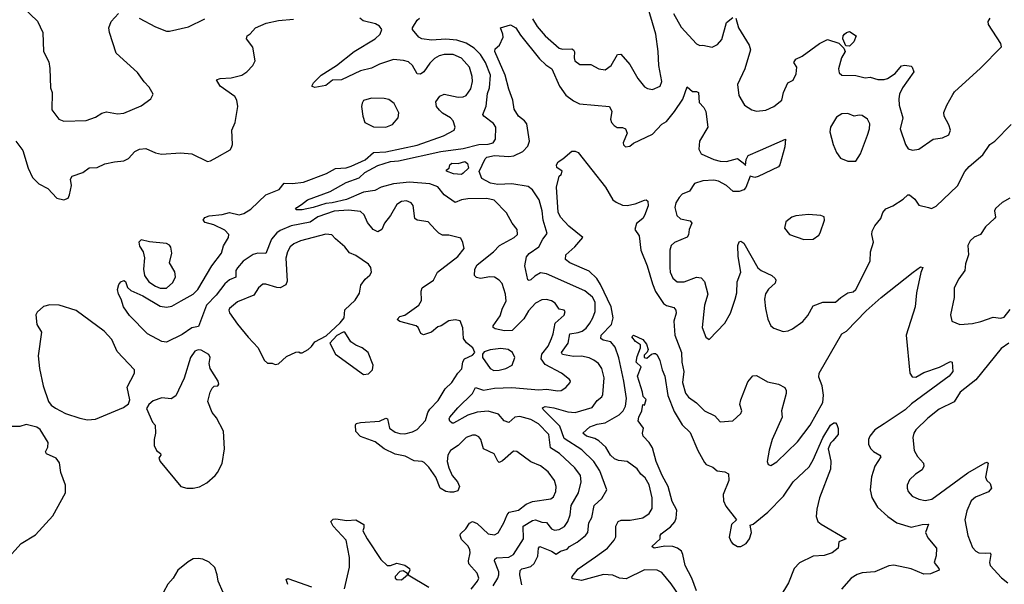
# Model space of a CAD drawing. Extents: x 1550320 to 1685906, y 509093 to 640511.
# Tile 334 of 532: x 1626175 to 1632416, y 576026 to 579606. Entities that reach past the tile are written whole.
import ezdxf

# ---------------------------------------------------------------- set-up
doc = ezdxf.new("R2010")
doc.units = 0

msp = doc.modelspace()

# ---------------------------------------------------------------- linework, layer by layer
at = {"layer": '0CON20XD'}
for points in [[(1629425, 579610.8), (1629455, 579563.1), (1629505.8, 579505), (1629595, 579426.2), (1629615, 579419.2), (1629675, 579420.9), (1629686, 579416), (1629692.3, 579402.3), (1629689.6, 579365), (1629694.5, 579345), (1629725, 579322.9), (1629795, 579321.4), (1629845, 579294.4), (1629885, 579288.6), (1629924.5, 579315.5), (1629964.4, 579385.6), (1629985, 579387.5), (1630042.1, 579322.1), (1630093, 579233), (1630135, 579181.4), (1630155, 579170), (1630185, 579164.3), (1630235, 579183.8), (1630244.2, 579215), (1630226.2, 579315), (1630222.8, 579405), (1630206.7, 579515), (1630147.1, 579715)], [(1626195, 579685.5), (1626287.5, 579597.5), (1626321.4, 579525), (1626324.6, 579405), (1626358.7, 579338.7), (1626366.8, 579296.8), (1626370, 579175), (1626381.2, 579145), (1626379.2, 579035), (1626423.3, 578975), (1626455, 578962), (1626595, 578968.1), (1626655, 578988.9), (1626695, 579014.5), (1626725, 579021.8), (1626795, 579010), (1626835, 579014.5), (1626945, 579059.2), (1627005.5, 579104.5), (1627020.8, 579135), (1626995, 579179.2), (1626962.7, 579212.7), (1626921.7, 579271.7), (1626785.6, 579395), (1626744.4, 579524.4), (1626740, 579555), (1626754, 579595), (1626800, 579645)], [(1630318.2, 579645), (1630368.3, 579558.3), (1630465, 579452.5), (1630485, 579442.5), (1630505, 579444), (1630565, 579431.2), (1630598.3, 579448.3), (1630625, 579481.2), (1630655, 579587.5), (1630695, 579620.8)], [(1626150, 578835), (1626195, 578777.5), (1626228.2, 578665), (1626255, 578605.8), (1626295, 578565.7), (1626353.3, 578535), (1626410, 578475), (1626453.6, 578463.6), (1626482.5, 578475), (1626491.2, 578495), (1626503.3, 578555), (1626496.7, 578595), (1626507.5, 578615), (1626575, 578638), (1626615, 578666.2), (1626665, 578668), (1626715, 578692), (1626775, 578706), (1626835, 578711.2), (1626865, 578726.7), (1626905, 578771.2), (1626935, 578786), (1626975, 578790), (1627035, 578762.5), (1627074.3, 578754.3), (1627195, 578762.2), (1627265, 578755.7), (1627365, 578706.7), (1627385, 578711.2), (1627426.7, 578735), (1627508.3, 578781.7), (1627517.5, 578795), (1627523.3, 578815), (1627520, 578905), (1627540.6, 578955), (1627557.3, 579055), (1627550.7, 579095), (1627538.3, 579118.3), (1627445, 579184.4), (1627422.5, 579225), (1627445, 579234), (1627515, 579237.9), (1627583.8, 579255), (1627615, 579275.8), (1627652.5, 579315), (1627666.7, 579345), (1627651.7, 579431.7), (1627612, 579485), (1627616.7, 579505), (1627635, 579516.7), (1627668.8, 579555), (1627736.7, 579585), (1627815, 579602.1), (1627910.6, 579609.4)], [(1627555, 578033.6), (1627545.3, 578015), (1627545.8, 577974.2), (1627505, 577956.4), (1627475, 577932.1), (1627419.8, 577860.2), (1627358.3, 577795), (1627308.5, 577661.5), (1627265, 577653.1), (1627205, 577609.5), (1627105, 577562), (1627075, 577566), (1626984.4, 577614.4), (1626870.7, 577730.7), (1626833.3, 577785), (1626818.8, 577835), (1626801.2, 577865), (1626793.9, 577896.1), (1626802.3, 577927.7), (1626815, 577943.3), (1626835, 577953.3), (1626845, 577946.2), (1626858.3, 577908.3), (1626878.8, 577888.8), (1626956.2, 577855), (1627065, 577788.9), (1627104.3, 577784.3), (1627139.8, 577790.2), (1627197.4, 577822.6), (1627275, 577866.7), (1627304.9, 577895.1), (1627392.9, 578045), (1627453.6, 578126.4), (1627467.4, 578172.6), (1627498.7, 578225), (1627500.4, 578245), (1627475, 578271.5), (1627405, 578305.5), (1627350.8, 578320.8), (1627338.6, 578335), (1627347.6, 578352.4), (1627375, 578363.1), (1627458.5, 578371.5), (1627505, 578384.5), (1627565, 578369.6), (1627595, 578378.2), (1627639.7, 578405), (1627735.2, 578494.8), (1627819.8, 578530.2), (1627850.5, 578569.5), (1627905, 578568.4), (1627973.4, 578576.6), (1628118.9, 578631.1), (1628157, 578653), (1628176.7, 578663.3), (1628245, 578666.2), (1628275, 578677.3), (1628365, 578718.4), (1628416.4, 578763.6), (1628495, 578769), (1628695, 578809.6), (1628860.5, 578869.5), (1628928.8, 578905), (1628934.2, 578925), (1628922.5, 578965), (1628906, 578985), (1628855, 579014.4), (1628835, 579032.9), (1628817.1, 579055), (1628812.9, 579085), (1628838.8, 579121.2), (1628865, 579133.6), (1628955, 579114.6), (1628985, 579117.1), (1629004, 579126), (1629035, 579168.8), (1629044.6, 579215), (1629043.7, 579246.3), (1629025, 579305.6), (1628975, 579362.5), (1628922.5, 579385), (1628864.6, 579385.4), (1628832.7, 579377.3), (1628805, 579360), (1628775, 579330), (1628736, 579275), (1628715, 579260.8), (1628693.3, 579263.3), (1628665.6, 579315), (1628638.2, 579338.2), (1628607.6, 579347.6), (1628545, 579353.3), (1628455, 579323.3), (1628405, 579299.4), (1628335, 579282.9), (1628215, 579225.4), (1628156.5, 579223.5), (1628115, 579188), (1628045, 579176.7), (1628035, 579180), (1628027.5, 579185), (1628036.7, 579205), (1628085, 579254.2), (1628183.6, 579316.4), (1628295.6, 579405), (1628426.9, 579485), (1628458.9, 579515), (1628470.8, 579545), (1628456, 579565), (1628429.5, 579579.5), (1628351.2, 579598.8), (1628330, 579615)], [(1626931.2, 579615), (1627035, 579561.4), (1627105, 579534.4), (1627125, 579532.7), (1627245, 579560.8), (1627349.1, 579610.9)], [(1629545.3, 577585), (1629557.2, 577615), (1629569, 577681), (1629625, 577733.3), (1629633.3, 577755), (1629626.7, 577765), (1629595, 577771.2), (1629567.9, 577807.9), (1629545, 577822.5), (1629515, 577831.5), (1629485, 577830), (1629445, 577808.5), (1629399.8, 577760.2), (1629370.7, 577709.3), (1629296.9, 577635), (1629247, 577633), (1629188.8, 577645), (1629175.7, 577655), (1629175.6, 577665), (1629220.7, 577729.3), (1629235, 577776), (1629258.9, 577821.1), (1629254.8, 577865), (1629232.4, 577932.4), (1629215, 577955.4), (1629185, 577972.8), (1629155, 577976.1), (1629095, 577965.2), (1629071.3, 577971.3), (1629058.1, 577985), (1629059.8, 578025), (1629075, 578051.9), (1629178.9, 578135), (1629215.8, 578175), (1629309.2, 578225), (1629329.4, 578245), (1629328.6, 578275), (1629296.7, 578315), (1629260.7, 578380.7), (1629182.5, 578462.5), (1629135, 578473), (1629015, 578471.2), (1628975.4, 578464.6), (1628935, 578446.2), (1628865, 578495.5), (1628825.7, 578545.7), (1628774.8, 578564.8), (1628645, 578576.2), (1628544.9, 578565.1), (1628465, 578545.2), (1628426.8, 578523.2), (1628355, 578511.9), (1628245.8, 578465.8), (1628156, 578445), (1628115, 578441.5), (1628035, 578414.5), (1627965, 578399.7), (1627930.3, 578400.3), (1627923.8, 578405), (1627932, 578415), (1627960.8, 578435), (1627998, 578465), (1628142.7, 578517.3), (1628245, 578574.4), (1628325.9, 578604.1), (1628363.5, 578636.5), (1628445, 578681.7), (1628525, 578706.7), (1628575, 578711.7), (1628845, 578769.8), (1628985, 578788.7), (1629084.5, 578814.5), (1629145, 578816.7), (1629175.2, 578824.8), (1629191.6, 578848.4), (1629193.1, 578925), (1629178.6, 578948.6), (1629116.2, 578995), (1629111.4, 579005), (1629131.9, 579058.1), (1629140.7, 579139.3), (1629151.9, 579175), (1629158.6, 579255), (1629127.6, 579335), (1629094.7, 579385), (1629056.4, 579425), (1629005, 579457.3), (1628945, 579476.4), (1628875, 579483), (1628785, 579476.5), (1628724.2, 579484.2), (1628704.5, 579495), (1628663.8, 579545), (1628663.9, 579553.9), (1628695, 579604), (1628710, 579615)], [(1629357.3, 576022.7), (1629344.7, 576085), (1629347.4, 576112.6), (1629357.1, 576122.9), (1629385, 576129.7), (1629415, 576139.3), (1629435, 576157.8), (1629459.1, 576205), (1629463.3, 576255), (1629471.2, 576265), (1629545, 576235.6), (1629575, 576216), (1629603.3, 576235), (1629645, 576248.8), (1629658.9, 576265), (1629708, 576292), (1629761.5, 576335), (1629776, 576355), (1629783.1, 576415), (1629800.4, 576449.6), (1629816.7, 576525), (1629865, 576570.8), (1629896, 576625), (1629852.7, 576745), (1629815, 576803.8), (1629738.2, 576878.2), (1629625, 576950.7), (1629598.3, 577028.3), (1629492, 577135), (1629488.8, 577145), (1629505, 577154.2), (1629561.2, 577145), (1629649.5, 577119.5), (1629695, 577115.4), (1629803.4, 577146.6), (1629835, 577190.8), (1629864.6, 577215.4), (1629870.6, 577229.4), (1629878.9, 577335), (1629864.6, 577395), (1629844.4, 577425), (1629815, 577448.2), (1629785, 577461.1), (1629735, 577472.4), (1629685, 577469.8), (1629615, 577482.9), (1629608.9, 577495), (1629652.1, 577555), (1629661.5, 577615), (1629715, 577621.8), (1629739.2, 577630.8), (1629765, 577650), (1629789, 577681), (1629808.4, 577715), (1629821.6, 577755), (1629822.1, 577815), (1629805, 577846.2), (1629756.9, 577886.9), (1629514.8, 577994.8), (1629475, 578000.3), (1629439.7, 577980.3), (1629415, 577956.6), (1629405, 577952.2), (1629395, 577957.1), (1629377.3, 578045), (1629387.8, 578102.2), (1629405, 578124.1), (1629464.4, 578165), (1629490.8, 578215), (1629518.6, 578251.4), (1629492.9, 578335), (1629487.1, 578395), (1629466.6, 578465), (1629425, 578526.9), (1629398.1, 578548.1), (1629295, 578564.8), (1629205, 578562), (1629159.2, 578569.2), (1629105, 578598.8), (1629086.6, 578643.4), (1629125, 578723.1), (1629136.5, 578733.5), (1629185, 578745.2), (1629275, 578739.3), (1629307.1, 578742.9), (1629365, 578769.7), (1629396.6, 578805), (1629405.3, 578835), (1629388.5, 578945), (1629375, 578964.8), (1629336.5, 578995), (1629308.9, 579038.9), (1629300.5, 579095), (1629274.3, 579165), (1629253, 579255), (1629185.6, 579405), (1629188.8, 579421.2), (1629216.2, 579443.8), (1629239.1, 579495), (1629238.2, 579515), (1629223.3, 579555), (1629285, 579574.6), (1629319.4, 579555), (1629348.7, 579508.7), (1629468.7, 579358.7), (1629509.6, 579319.6), (1629547.9, 579295), (1629596.4, 579185), (1629637.6, 579127.6), (1629685, 579090.9), (1629723.8, 579073.8), (1629913.3, 579055), (1629928, 579025), (1629920, 578975), (1629926, 578955), (1629942, 578935), (1629962.4, 578922.4), (1629996.7, 578923.3), (1630014.1, 578914.1), (1630026.1, 578886.1), (1630000, 578825), (1630002.4, 578812.4), (1630015, 578800), (1630042.5, 578805), (1630065, 578823.3), (1630185, 578880.6), (1630245, 578944.3), (1630275, 578961.4), (1630325, 579023.5), (1630377.5, 579102.5), (1630405, 579180), (1630440.5, 579150.5), (1630465, 579152), (1630478, 579145), (1630481.2, 579081.2), (1630510.3, 579050.3), (1630524.4, 579024.4), (1630536.7, 578925), (1630483.2, 578835), (1630479.5, 578785), (1630494.4, 578755), (1630575, 578719.2), (1630615, 578710), (1630655, 578708), (1630725.3, 578725.3), (1630771.2, 578691.2), (1630775, 578682.5), (1630779.8, 578720.2), (1630793.1, 578745), (1630870.9, 578779.1), (1631028, 578848), (1631025, 578800), (1630993.3, 578685), (1630985, 578673.8), (1630855, 578611.2), (1630835, 578606.2), (1630805, 578613.8), (1630778.2, 578541.8), (1630765, 578527.5), (1630735, 578517.3), (1630697.7, 578517.7), (1630655, 578554.5), (1630605, 578581.7), (1630575, 578588.1), (1630505, 578585.3), (1630452.8, 578567.2), (1630420.2, 578519.8), (1630375, 578498.9), (1630355, 578478.6), (1630334.6, 578445), (1630327.5, 578415), (1630339.4, 578365), (1630363.6, 578343.6), (1630425, 578331.4), (1630436, 578315), (1630418.1, 578275), (1630415, 578242.5), (1630405, 578226.2), (1630325.8, 578194.2), (1630303.8, 578175), (1630295.8, 578144.2), (1630295.6, 578035), (1630298.9, 578005), (1630315, 577966.2), (1630343, 577943), (1630387, 577943), (1630465, 577974.4), (1630495, 577969.4), (1630515, 577946), (1630535.6, 577865), (1630515.6, 577795), (1630501.4, 577655), (1630525, 577592.5), (1630545, 577577.5), (1630645, 577681.2), (1630679.5, 577745), (1630710, 577835), (1630720, 577875), (1630723.3, 577945), (1630746.7, 578005), (1630728, 578105), (1630726.4, 578173.6), (1630735, 578197.5), (1630745, 578202.5), (1630765, 578190), (1630853.4, 578033.4), (1630875, 578016.7), (1630943.3, 577985), (1630963.3, 577965), (1630967.5, 577955), (1630963.3, 577935), (1630922, 577898), (1630901.8, 577868.2), (1630896.4, 577835), (1630901.8, 577775), (1630916.6, 577706.6), (1630935.5, 577665.5), (1630955, 577650), (1631015, 577628), (1631045, 577632.5), (1631073.3, 577645), (1631138.3, 577691.7), (1631170.2, 577729.8), (1631205, 577791.8), (1631265, 577815.6), (1631345.9, 577814.1), (1631379.1, 577845), (1631425, 577874.3), (1631458.9, 577881.1), (1631475.4, 577894.6), (1631564.7, 578075), (1631568.1, 578135), (1631587.7, 578195), (1631575.8, 578245), (1631577.5, 578265), (1631595, 578300), (1631633.8, 578345), (1631646.1, 578383.9), (1631664.1, 578405.9), (1631710, 578425), (1631775, 578467.5), (1631805, 578496.7), (1631815, 578496.7), (1631848.9, 578468.9), (1631875, 578430), (1631936.1, 578416.1), (1631955, 578410), (1631985, 578422.9), (1632118.3, 578551.7), (1632165, 578643.8), (1632192.9, 578675), (1632280.8, 578749.2), (1632324.4, 578815), (1632355, 578836.5), (1632459.2, 578940.8)], [(1630713.3, 579615), (1630731.4, 579555), (1630797.8, 579445), (1630807.1, 579415), (1630771.1, 579295), (1630724, 579195), (1630732.5, 579125), (1630768.6, 579065), (1630815, 579035.7), (1630845, 579025.7), (1630905, 579032.5), (1630955, 579056.7), (1631005.6, 579095), (1631016.9, 579145), (1631044.6, 579205.4), (1631077, 579223), (1631096.4, 579263.6), (1631101.4, 579305), (1631082, 579335), (1631094.5, 579355.5), (1631134.6, 579375.4), (1631245, 579456), (1631295, 579481.2), (1631366.6, 579456.6), (1631398.8, 579425), (1631406.2, 579405), (1631384.5, 579365.5), (1631365.7, 579295), (1631368.8, 579268.8), (1631385, 579254), (1631475, 579252.2), (1631535, 579236.7), (1631565, 579241.2), (1631615, 579227.1), (1631655, 579228), (1631675.7, 579234.3), (1631723.3, 579265), (1631765, 579313.3), (1631785, 579317.5), (1631825, 579312.5), (1631832.5, 579305), (1631842.5, 579275), (1631770.8, 579175), (1631752.5, 579135), (1631747.1, 579105), (1631750, 579065), (1631772.2, 578985), (1631756.7, 578915), (1631788.6, 578815), (1631807, 578787), (1631835, 578779.2), (1631875, 578784.3), (1631965, 578847.7), (1632025, 578856.9), (1632065, 578876.9), (1632075, 578906), (1632065, 578939.1), (1632034.4, 578994.4), (1632031.8, 579018.2), (1632050.8, 579065), (1632089, 579131), (1632100.4, 579149.6), (1632265, 579299.5), (1632397.7, 579435), (1632394.6, 579455), (1632315.6, 579575), (1632314, 579595), (1632326.2, 579615)], [(1631435, 579438.6), (1631411.4, 579441.4), (1631391.4, 579485), (1631394.2, 579505), (1631402, 579515), (1631415, 579526), (1631435, 579531.2), (1631477.5, 579505), (1631461.9, 579465), (1631435, 579438.6)], [(1628495, 578924.4), (1628537.9, 578942.1), (1628574.2, 578985), (1628577.5, 579015), (1628549.2, 579075), (1628515, 579099.2), (1628485.6, 579105.6), (1628405, 579108.6), (1628355, 579094), (1628345, 579077.5), (1628342, 579055), (1628348.8, 578995), (1628363.3, 578955), (1628417, 578927), (1628495, 578924.4)], [(1631425, 578709.2), (1631475, 578710), (1631503.8, 578755), (1631549.2, 578875), (1631561.4, 578915), (1631562.5, 578945), (1631548.8, 578975), (1631515, 578998.8), (1631495, 579001.2), (1631465, 578993.8), (1631425, 579011.2), (1631385, 579009.2), (1631352.1, 578987.9), (1631314, 578925), (1631310, 578895), (1631330.8, 578815), (1631352, 578765), (1631378.3, 578728.3), (1631425, 578709.2)], [(1630355.3, 575955.3), (1630305, 576028.6), (1630245, 576100), (1630216.4, 576116.4), (1630135, 576116.7), (1630019.2, 576060.8), (1629976.7, 576065), (1629934.5, 576084.5), (1629875, 576087.8), (1629735, 576050), (1629680, 576060), (1629674.2, 576065), (1629677.5, 576075), (1629715, 576124.4), (1629825, 576200.6), (1629900.5, 576255), (1629943.9, 576306.1), (1629952.6, 576327.4), (1629954.5, 576395.5), (1629969.2, 576425), (1629987.9, 576432.1), (1630045, 576433.1), (1630125, 576446.7), (1630165.4, 576474.6), (1630184.4, 576505.6), (1630183.8, 576575), (1630165, 576656.2), (1630140, 576700), (1630111.5, 576725), (1630089.1, 576759.1), (1630025, 576804.7), (1629970.2, 576810.2), (1629945, 576821.2), (1629920.4, 576845), (1629889.6, 576895), (1629845, 576935.4), (1629819.9, 576949.9), (1629767.5, 576965), (1629744, 576985), (1629789.2, 577025), (1629835, 577042.2), (1629885, 577050.4), (1629975, 577101.5), (1629999.1, 577125), (1630013.9, 577155), (1630020.5, 577205), (1630003.8, 577313.8), (1629972.3, 577462.3), (1629949.2, 577529.2), (1629922.5, 577562.5), (1629873.3, 577573.3), (1629858.9, 577585), (1629860.5, 577605), (1629926.2, 577673.8), (1629935.8, 577715), (1629924.7, 577785), (1629857.1, 577927.1), (1629834, 577965), (1629785, 578011.5), (1629661.2, 578065), (1629633.6, 578086.4), (1629636.2, 578115), (1629694.6, 578165.4), (1629744, 578225), (1629655, 578297.5), (1629603.1, 578355), (1629587.8, 578385), (1629576.7, 578545), (1629593.3, 578615), (1629607.5, 578625), (1629612.5, 578645), (1629580, 578670), (1629576.7, 578685), (1629588.8, 578705), (1629616.7, 578725), (1629675, 578773.3), (1629695, 578773.3), (1629713.9, 578763.9), (1629888.2, 578545), (1629934.3, 578464.3), (1629955, 578448.9), (1629995, 578430.8), (1630025, 578428), (1630075, 578439.4), (1630135, 578462.5), (1630145, 578464), (1630155.7, 578455.7), (1630158.9, 578425), (1630135.4, 578364.6), (1630124, 578345), (1630085, 578313.8), (1630074.2, 578275), (1630102, 578235), (1630111, 578145), (1630152.6, 578045), (1630185, 577931.4), (1630205, 577883.1), (1630255, 577807.5), (1630275, 577794.6), (1630320.8, 577780.8), (1630334.5, 577765), (1630335.4, 577745), (1630320.4, 577695), (1630328, 577605), (1630370.4, 577495), (1630372.7, 577435), (1630385.3, 577375), (1630376, 577305), (1630395, 577238.6), (1630415, 577211.9), (1630465, 577176.7), (1630515, 577125.6), (1630580, 577095), (1630615.8, 577055.8), (1630695, 577061.5), (1630745, 577108.1), (1630752.2, 577125), (1630740.4, 577165), (1630744.8, 577195.2), (1630789.4, 577310.6), (1630821.2, 577348.8), (1630845, 577350), (1630915, 577310.8), (1630985, 577295.8), (1631025, 577273.3), (1631034, 577255), (1631034.2, 577235), (1631004.2, 577125), (1631007.3, 577085), (1630944.5, 576945), (1630924.4, 576875.6), (1630913.8, 576803.8), (1630920, 576785), (1630935, 576780), (1630975, 576802), (1631105, 576930), (1631185, 577035.6), (1631265, 577178), (1631270.5, 577225), (1631260.6, 577285), (1631239.5, 577339.5), (1631242.7, 577365), (1631386.7, 577613.3), (1631415, 577631.2), (1631539.9, 577760.1), (1631634.8, 577845.2), (1631837.5, 578005), (1631885, 578039.2), (1631898.8, 578035), (1631886.3, 578003.7), (1631858.7, 577875), (1631850, 577785), (1631793.6, 577605), (1631817.5, 577365), (1631831.9, 577341.9), (1631855, 577340), (1631905, 577368.9), (1632005, 577403.5), (1632075, 577438), (1632086, 577435), (1632088.8, 577375), (1632065.8, 577345), (1631828.7, 577171.3), (1631788, 577132), (1631655, 577043.9), (1631595.2, 577004.8), (1631563.8, 576966.2), (1631555.4, 576945), (1631554.6, 576915), (1631567.3, 576887.3), (1631587.3, 576867.3), (1631627.5, 576845), (1631632.9, 576835), (1631594.4, 576775), (1631573.4, 576706.6), (1631565.7, 576625), (1631575.6, 576575.6), (1631612.5, 576515), (1631678.1, 576455), (1631735, 576415.5), (1631825, 576388.5), (1631895.4, 576405.4), (1631935, 576406.7), (1631915.7, 576355), (1631930.9, 576320.9), (1631985.8, 576255.8), (1631983.6, 576206.4), (1631971.2, 576165), (1632001.2, 576125), (1632002.5, 576115), (1631948.6, 576091.4), (1631905, 576089.4), (1631825, 576123.5), (1631715, 576147.3), (1631685, 576142.5), (1631595.3, 576104.7), (1631515, 576097.8), (1631482.8, 576087.2), (1631445, 576064), (1631384.2, 575995.8)], [(1628974.4, 578625.6), (1628925, 578629.1), (1628880, 578645), (1628880, 578655), (1628897.5, 578665), (1628901.2, 578685), (1628913.1, 578696.9), (1628955, 578695.4), (1628996.7, 578706.7), (1629013.2, 578695), (1629018.7, 578665), (1628985, 578632.5), (1628974.4, 578625.6)], [(1629036.9, 575995), (1629076.2, 576045), (1629084.5, 576065), (1629075, 576095.8), (1629022.2, 576155), (1629019.1, 576175), (1629031.1, 576225), (1629028.1, 576245), (1629016.7, 576266.7), (1628975, 576310), (1628966.7, 576335), (1628969.4, 576345), (1629002.6, 576377.4), (1629025, 576414.2), (1629045, 576424.4), (1629075, 576411.8), (1629145, 576346.9), (1629185, 576339.1), (1629207.3, 576352.7), (1629242.9, 576415), (1629263.8, 576466.2), (1629277.5, 576482.5), (1629335.7, 576495), (1629385, 576534.6), (1629425, 576551.1), (1629542.5, 576567.5), (1629558.9, 576581.1), (1629573.1, 576615), (1629574.4, 576645), (1629563.7, 576683.7), (1629525, 576740), (1629475, 576777.9), (1629415, 576802.5), (1629325, 576867.5), (1629305, 576870), (1629235, 576808.2), (1629215, 576798.9), (1629205, 576805.8), (1629182.4, 576852.4), (1629113.9, 576883.9), (1629098.1, 576945), (1629085, 576960), (1629065, 576970.6), (1629045, 576972.2), (1629005, 576957.8), (1628954.6, 576905.4), (1628905, 576873.8), (1628888.6, 576845), (1628884.3, 576805), (1628894.4, 576765), (1628915, 576716.2), (1628950, 576675), (1628962, 576645), (1628952.3, 576617.7), (1628925, 576609.2), (1628900.5, 576609.5), (1628875, 576614.3), (1628840.8, 576635), (1628811.9, 576705), (1628768.3, 576768.3), (1628738.3, 576798.3), (1628725, 576805.5), (1628675, 576809.6), (1628618.1, 576838.1), (1628555, 576850.8), (1628485, 576885.5), (1628428.3, 576928.3), (1628335, 576962.5), (1628306.2, 576995), (1628302.5, 577035), (1628307.5, 577045), (1628335, 577052), (1628455, 577060), (1628495, 577080), (1628506.2, 577075), (1628519.2, 577015), (1628555, 576990.9), (1628585, 576981.5), (1628615, 576980.4), (1628665, 576992.5), (1628695, 577007.1), (1628747.1, 577065), (1628761.9, 577115), (1628775, 577136), (1628828.1, 577191.9), (1628871.1, 577265), (1628914.4, 577305), (1628951.4, 577365), (1628977.4, 577392.6), (1628983, 577437), (1628994, 577456), (1629045, 577478), (1629058.8, 577495), (1629047.5, 577525), (1629007.8, 577557.8), (1628987.1, 577585), (1628983.2, 577653.2), (1628965.7, 577695.7), (1628935, 577704), (1628895, 577695.6), (1628845.4, 577664.6), (1628825, 577658.6), (1628785, 577624.4), (1628735, 577607.5), (1628717, 577617), (1628700, 577655), (1628688, 577665), (1628585, 577692.5), (1628567.5, 577705), (1628585, 577723.8), (1628615, 577731.9), (1628705.6, 577795), (1628722.2, 577825), (1628718.9, 577885), (1628726.9, 577905), (1628796.7, 577955), (1628822.2, 578005), (1628952.5, 578105), (1628992, 578155), (1628983.9, 578193.9), (1628970.7, 578220.7), (1628895, 578239.2), (1628855, 578240.8), (1628832, 578252), (1628808, 578275), (1628764.5, 578324.5), (1628695, 578335.8), (1628678.8, 578345), (1628668.9, 578428.9), (1628655.4, 578445.4), (1628627.4, 578457.4), (1628595, 578454.4), (1628564.4, 578435), (1628524.4, 578365), (1628486.9, 578315), (1628470.6, 578275), (1628445, 578260.6), (1628414.3, 578275), (1628380.3, 578320.3), (1628359.1, 578369.1), (1628335, 578390), (1628258.9, 578398.9), (1628167.1, 578392.9), (1628065, 578356.5), (1628015, 578323), (1627895, 578298.6), (1627825, 578270), (1627804.7, 578255), (1627771.4, 578215), (1627735, 578124.4), (1627685, 578126.6), (1627655, 578116.6), (1627591.8, 578075), (1627555, 578033.6)], [(1632450.8, 578475), (1632402.4, 578447.6), (1632360.7, 578409.3), (1632354.8, 578395), (1632359.6, 578355), (1632354.4, 578345), (1632296.6, 578293.4), (1632264, 578245), (1632225, 578227.3), (1632198.5, 578205), (1632185.5, 578175), (1632189.6, 578115), (1632170.9, 578059.1), (1632165.3, 578015), (1632127.2, 577962.7), (1632098.6, 577905), (1632097.1, 577845), (1632074.2, 577734.2), (1632084.2, 577694.2), (1632135, 577672.5), (1632215, 577678.9), (1632266.7, 577693.3), (1632345, 577719.5), (1632394.5, 577714.5), (1632415, 577720.5), (1632452.2, 577767.8)], [(1631145, 578212.5), (1631205, 578213.8), (1631239.7, 578240.3), (1631248.8, 578255), (1631276.7, 578335), (1631275, 578355.8), (1631252.5, 578365), (1631175, 578371.5), (1631095, 578363.1), (1631068.8, 578355), (1631031.2, 578325), (1631023.3, 578285), (1631055, 578244), (1631145, 578212.5)], [(1627105, 577902.9), (1627145, 577938.8), (1627162, 577975), (1627157.9, 578007.9), (1627124, 578065), (1627138.8, 578125), (1627133.6, 578163.6), (1627125, 578177.5), (1627105, 578186.7), (1626997, 578197), (1626945, 578210), (1626930, 578195), (1626935, 578170), (1626956.7, 578135), (1626965.9, 578095.9), (1626960, 578025), (1626965, 577983.3), (1626994, 577945), (1627035, 577915.7), (1627065, 577903.1), (1627105, 577902.9)], [(1627795, 577420), (1627815, 577423.3), (1627865, 577470), (1627925, 577497.5), (1627945, 577500), (1627953, 577493), (1627965, 577493.3), (1628002.5, 577515), (1628025, 577534), (1628045.6, 577564.4), (1628117.8, 577602.2), (1628206.8, 577683.2), (1628232.1, 577715), (1628235, 577766.2), (1628301.7, 577828.3), (1628327.7, 577872.3), (1628338.1, 577921.9), (1628365, 577961.2), (1628394.1, 577985.9), (1628403.8, 578005), (1628400, 578035), (1628386.7, 578055), (1628305, 578111.4), (1628265, 578128.8), (1628235.7, 578165.7), (1628175.6, 578215.6), (1628152.5, 578242.5), (1628115, 578247.1), (1627954, 578205), (1627912.9, 578185), (1627888.5, 578165), (1627871.5, 578135), (1627861.2, 578095), (1627869.1, 577949.1), (1627861.2, 577925), (1627825, 577906.9), (1627805, 577907.1), (1627735, 577930), (1627715, 577929.2), (1627687.5, 577905), (1627659.8, 577860.2), (1627555, 577817.5), (1627503.8, 577775), (1627500, 577765), (1627505, 577747.5), (1627556, 577675), (1627622.2, 577592.2), (1627686, 577525), (1627725, 577447.5), (1627745, 577427.5), (1627775, 577427.5), (1627795, 577420)], [(1626605, 577068.8), (1626655, 577074), (1626833.6, 577146.4), (1626865, 577170), (1626872.5, 577195), (1626856, 577275), (1626903.3, 577365), (1626902.5, 577385), (1626791.8, 577501.8), (1626758.8, 577578.8), (1626710.9, 577630.9), (1626532.1, 577762.1), (1626425, 577796.7), (1626365, 577798.8), (1626325, 577786.7), (1626285, 577752.5), (1626276.7, 577735), (1626284.2, 577674.2), (1626313.9, 577623.9), (1626292.5, 577475), (1626299.2, 577395), (1626324, 577285), (1626357.5, 577185), (1626375, 577162.5), (1626402, 577142), (1626465, 577110), (1626555, 577078.8), (1626605, 577068.8)], [(1628355, 577356.7), (1628385, 577361.2), (1628410, 577385), (1628416, 577415), (1628384, 577495), (1628346, 577525), (1628305, 577542.5), (1628274.4, 577564.4), (1628235, 577623.8), (1628225, 577624.3), (1628185, 577604.5), (1628141.4, 577555), (1628175.7, 577485.7), (1628355, 577356.7)], [(1629175, 576015.5), (1629205.7, 576065), (1629212.7, 576085), (1629211.6, 576105), (1629183.8, 576173.8), (1629186.4, 576185), (1629196.9, 576193.1), (1629275, 576197.6), (1629305.2, 576214.8), (1629368.5, 576315), (1629365.4, 576395), (1629425, 576431.1), (1629445, 576434.2), (1629485, 576419.7), (1629515, 576417.7), (1629545, 576377.5), (1629565, 576370), (1629595, 576373.8), (1629627.2, 576392.8), (1629650, 576425), (1629663.3, 576466.7), (1629670.9, 576525), (1629716.7, 576605), (1629733.8, 576675), (1629728.5, 576715), (1629694.6, 576765), (1629595.5, 576855), (1629540.4, 576890.4), (1629529.7, 576975), (1629462.5, 577042.5), (1629415, 577071.4), (1629345, 577090.9), (1629313.7, 577086.3), (1629275, 577052.9), (1629245, 577061.5), (1629208.9, 577105), (1629145, 577122.9), (1629075, 577117.6), (1629015, 577098.6), (1628925, 577046.7), (1628915, 577047.1), (1628900.3, 577060.3), (1628896, 577075), (1628901.4, 577085), (1628951.5, 577145), (1629044.6, 577235), (1629065, 577274.3), (1629115, 577258), (1629185, 577269.3), (1629295, 577274.4), (1629465, 577260), (1629515, 577262.5), (1629585, 577252.1), (1629606.2, 577255), (1629636.9, 577273.1), (1629663.3, 577305), (1629666.7, 577315), (1629660, 577325), (1629610, 577365), (1629505, 577419.7), (1629479.5, 577455), (1629485, 577484.5), (1629523.9, 577535), (1629545.3, 577585)], [(1630137.5, 577167.5), (1630145, 577197.5), (1630126.2, 577216.2), (1630122.9, 577245), (1630091.1, 577345), (1630113.5, 577405), (1630083.3, 577435), (1630089.5, 577470.5), (1630109.5, 577525), (1630108.9, 577545), (1630077.1, 577565), (1630053.9, 577595), (1630065, 577606), (1630125, 577579.2), (1630147.7, 577547.7), (1630159.2, 577515), (1630152.4, 577497.6), (1630132.1, 577477.9), (1630134, 577464), (1630150, 577460), (1630180, 577485), (1630195, 577490), (1630205, 577490), (1630215, 577480), (1630233.3, 577445), (1630248, 577385), (1630265, 577346.7), (1630282.7, 577222.7), (1630322.4, 577122.4), (1630375, 577038.1), (1630425, 576989.2), (1630472.8, 576875), (1630515, 576798), (1630525.5, 576785.5), (1630568.3, 576768.3), (1630595, 576745.8), (1630645, 576738.8), (1630667.3, 576727.3), (1630668.8, 576685), (1630634.1, 576595.9), (1630636, 576555), (1630651.8, 576521.8), (1630717.5, 576435), (1630687.5, 576405), (1630672.9, 576325), (1630684.2, 576295), (1630694, 576285), (1630725, 576265.8), (1630745, 576265.8), (1630778.6, 576285), (1630801.4, 576315), (1630812.5, 576355), (1630805, 576400), (1630825, 576407.5), (1630916.1, 576483.9), (1631016.2, 576585), (1631076.9, 576675), (1631178.8, 576771.2), (1631204.6, 576815), (1631265.5, 576955), (1631313.3, 577035), (1631335, 577050), (1631345, 577050), (1631355, 577040), (1631363.6, 577013.6), (1631363.3, 576975), (1631328, 576935), (1631315, 576921.2), (1631299.4, 576885), (1631316.9, 576806.9), (1631314.2, 576755), (1631244.5, 576575), (1631227.4, 576502.6), (1631223.9, 576455), (1631234.6, 576425), (1631255, 576407.1), (1631412.5, 576315), (1631366.7, 576295), (1631363.3, 576255), (1631325.5, 576224.5), (1631275, 576209.4), (1631205, 576203.8), (1631117.8, 576162.2), (1631083.4, 576126.6), (1631047.2, 576035), (1630993.6, 575945)], [(1627235, 576635.5), (1627275, 576635.6), (1627315, 576644.2), (1627360.3, 576669.7), (1627413.8, 576715), (1627428.8, 576735), (1627458.8, 576791.2), (1627473.8, 576885), (1627467.5, 576997.5), (1627421.4, 577081.4), (1627393.8, 577115), (1627367.5, 577185), (1627382.5, 577245), (1627395, 577270), (1627408.3, 577281.7), (1627430, 577285), (1627437.5, 577295), (1627433.3, 577315), (1627381.2, 577395), (1627376.7, 577425), (1627382, 577465), (1627374.1, 577484.1), (1627325, 577510.8), (1627305, 577512.5), (1627285, 577504), (1627257.8, 577465), (1627217.7, 577332.3), (1627165, 577220), (1627135, 577201.2), (1627075, 577208), (1627020.5, 577189.5), (1626992.5, 577165), (1626978.3, 577141.7), (1627017.5, 577055), (1627032.5, 577035), (1627036.2, 576985), (1627026.4, 576943.6), (1627026.4, 576906.4), (1627041.2, 576875), (1627066.2, 576855), (1627068.8, 576845), (1627062.7, 576837.3), (1627056.2, 576825), (1627064.2, 576804.2), (1627195.6, 576645.6), (1627235, 576635.5)], [(1629181.1, 577381.1), (1629215, 577383.1), (1629255.9, 577394.1), (1629295.6, 577415), (1629314.3, 577465), (1629298.6, 577495), (1629271.2, 577515), (1629225, 577521.8), (1629156.8, 577513.2), (1629119.7, 577500.3), (1629108, 577485), (1629107.5, 577465), (1629157.1, 577395), (1629181.1, 577381.1)], [(1632445, 577555.3), (1632395, 577520.4), (1632235, 577322.7), (1632136.5, 577245), (1632097.3, 577182.7), (1632003.3, 577136.7), (1631931.2, 577078.8), (1631855.4, 577004.6), (1631843.1, 576985), (1631836.6, 576956.6), (1631844.7, 576874.7), (1631865, 576835.7), (1631902.9, 576795), (1631905.6, 576775), (1631895, 576750.8), (1631854, 576725), (1631815, 576688.8), (1631800, 576655), (1631800, 576635), (1631807.5, 576615), (1631832, 576585), (1631873.3, 576565), (1631915, 576556.9), (1631956.2, 576565), (1632185, 576731.8), (1632295, 576795.7), (1632305, 576800), (1632313.3, 576795), (1632297.5, 576705), (1632306, 576685), (1632326, 576665), (1632335.5, 576634.5), (1632315, 576611.9), (1632232.3, 576577.7), (1632205.7, 576555), (1632177.6, 576492.4), (1632166.4, 576435), (1632185.3, 576335.3), (1632215, 576259.2), (1632235, 576235.7), (1632253.8, 576225), (1632294.2, 576224.2), (1632325.7, 576225), (1632331.1, 576215), (1632321.8, 576165), (1632327.3, 576145), (1632397.8, 576067.7), (1632438, 576035)], [(1630465.2, 575985), (1630436.2, 576065), (1630392.4, 576145), (1630379.1, 576215), (1630369.2, 576235), (1630345, 576254.6), (1630315, 576265.9), (1630263.4, 576266.6), (1630195.9, 576255.9), (1630181.2, 576265), (1630235, 576313.3), (1630234, 576335), (1630240.8, 576345), (1630299, 576391), (1630327, 576423), (1630335.4, 576445), (1630340, 576495), (1630311, 576551), (1630284.8, 576645), (1630246.8, 576715), (1630209.5, 576805), (1630185, 576890.8), (1630165.4, 576925.4), (1630126.7, 576965), (1630123.3, 576985), (1630128.8, 577015), (1630095, 577062.5), (1630098.6, 577085), (1630118, 577125), (1630123.8, 577166.2), (1630135, 577162.5), (1630137.5, 577167.5)], [(1626085, 576174.3), (1626185, 576283.8), (1626275, 576340), (1626385, 576459.6), (1626465.4, 576605), (1626465.5, 576655), (1626435.6, 576735), (1626426.4, 576796.4), (1626405, 576825.8), (1626345, 576854), (1626337.5, 576865), (1626354.1, 576895.9), (1626355.8, 576925), (1626305, 577007.5), (1626282.5, 577022.5), (1626215, 577038.8), (1626175, 577026.7), (1626125, 577027.5)], [(1628232.9, 575997.1), (1628265.5, 576134.5), (1628264.4, 576195.6), (1628244, 576305), (1628161.2, 576395), (1628147.5, 576425), (1628161.7, 576438.3), (1628178.3, 576441.7), (1628248.8, 576431.2), (1628305, 576434.2), (1628355.6, 576405.6), (1628357.1, 576382.9), (1628350, 576365), (1628376.7, 576315), (1628463.9, 576183.9), (1628505, 576145.8), (1628525, 576144.2), (1628565, 576158.9), (1628615, 576146.2), (1628645.4, 576125), (1628647.4, 576112.6), (1628636.2, 576095), (1628636.7, 576085), (1628767.9, 576007.9)], [(1627464.5, 575974.5), (1627432.9, 576045), (1627426.8, 576086.8), (1627411.7, 576131.7), (1627375, 576166.2), (1627335, 576186.2), (1627305, 576190), (1627275, 576186.7), (1627241.7, 576168.3), (1627177.5, 576115), (1627146.7, 576065), (1627112.7, 576027.3), (1627086.7, 575975)], [(1628595, 576054.3), (1628632.5, 576085), (1628632.5, 576095), (1628605, 576112.2), (1628583.5, 576106.5), (1628554.5, 576075), (1628554.5, 576065), (1628565, 576055.8), (1628595, 576054.3)], [(1627874.3, 576025), (1627864, 576056), (1627875, 576063.3), (1628025, 576009.4)]]:
    msp.add_lwpolyline(points, dxfattribs=at)

doc.saveas('drawing.dxf')
